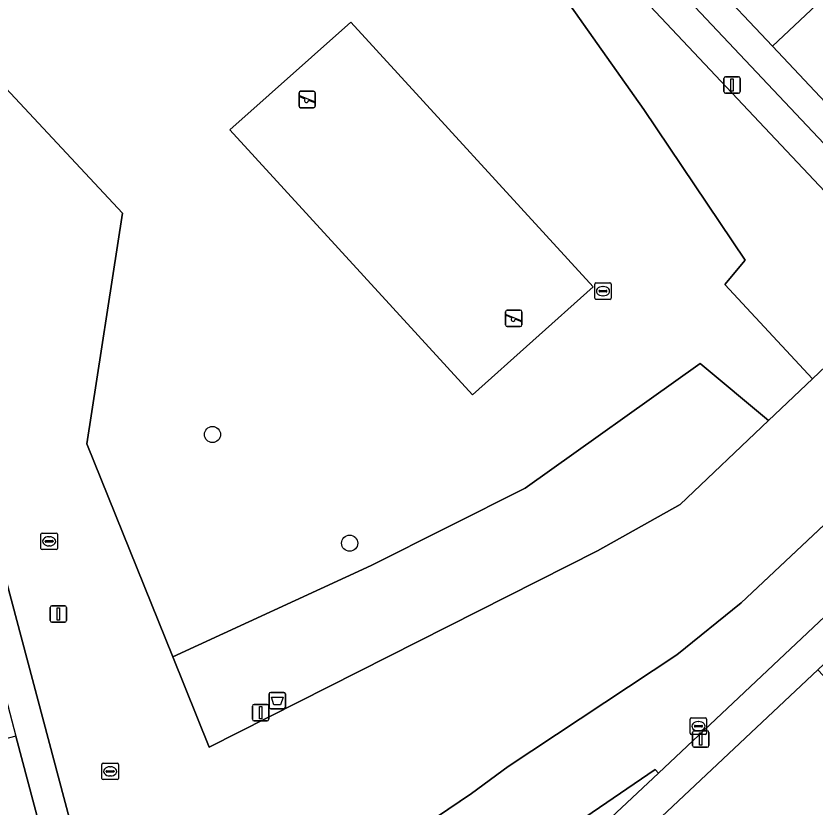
# Model space of a CAD drawing. Extents: x 162542 to 163147, y 380779 to 381521.
# Drawn here: x 162757.53 to 162806.07, y 381217.89 to 381265.99 of the extents above; entities that cross this region are included whole.
import ezdxf

# ---------------------------------------------------------------- set-up
doc = ezdxf.new("R2010")
doc.units = 0
for name, color, linetype in [('IMGEO_Afvalbak', 7, 'Continuous'), ('IMGEO_Boom', 7, 'Continuous'), ('IMGEO_Erf', 7, 'Continuous'), ('IMGEO_Groenvoorziening', 7, 'Continuous'), ('IMGEO_Hek', 7, 'Continuous'), ('IMGEO_Kolk', 7, 'Continuous'), ('IMGEO_Lichtmast', 7, 'Continuous'), ('IMGEO_Pand', 7, 'Continuous'), ('IMGEO_Rijbaan_lokaal_open', 7, 'Continuous'), ('IMGEO_Rioolput', 7, 'Continuous'), ('IMGEO_Speelvoorziening', 7, 'Continuous'), ('IMGEO_Voetpad_open', 7, 'Continuous')]:
    doc.layers.add(name, color=color, linetype=linetype)

msp = doc.modelspace()

# ---------------------------------------------------------------- linework, layer by layer
at = {"layer": 'IMGEO_Afvalbak'}
for p, q in [((162772.911, 381223.966), (162772.911, 381224.766)), ((162772.911, 381224.766), (162772.911, 381223.966)), ((162773.011, 381224.866), (162773.801, 381224.866)), ((162773.801, 381224.866), (162773.011, 381224.866)), ((162773.901, 381224.766), (162773.901, 381223.966)), ((162773.901, 381223.966), (162773.901, 381224.766)), ((162773.801, 381223.866), (162773.011, 381223.866)), ((162773.011, 381223.866), (162773.801, 381223.866))]:
    msp.add_line(p, q, dxfattribs=at)
msp.add_lwpolyline([(162773.054, 381224.58), (162773.758, 381224.58), (162773.609, 381224.11), (162773.203, 381224.11), (162773.054, 381224.58)], dxfattribs=at)
for centre, start, end in [((162773.011, 381224.766), 90, 180), ((162773.011, 381224.766), 90, 180), ((162773.801, 381224.766), 0, 90), ((162773.801, 381224.766), 360, 90), ((162773.011, 381223.966), 180, 270), ((162773.011, 381223.966), 180, 270), ((162773.801, 381223.966), 270, 0), ((162773.801, 381223.966), 270, 0)]:
    msp.add_arc(centre, 0.1, start, end, dxfattribs=at)
at = {"layer": 'IMGEO_Boom'}
for centre in [(162769.468, 381240.542), (162777.802, 381233.933)]:
    msp.add_circle(centre, 0.489, dxfattribs=at)
at = {"layer": 'IMGEO_Erf'}
for points in [[(162792.465, 381275.869), (162788.714, 381279.854), (162784.843, 381283.967), (162781.103, 381287.941), (162777.68, 381291.577), (162773.745, 381295.758), (162770.206, 381299.518), (162766.679, 381303.265), (162762.829, 381307.356), (162758.929, 381311.5), (162757.59, 381310.24), (162817.504, 381246.682), (162818.793, 381247.896), (162814.765, 381252.175), (162810.736, 381256.457), (162807.365, 381260.038), (162803.495, 381264.149), (162799.627, 381268.26), (162795.923, 381272.195)], [(162744.149, 381279.784), (162742.367, 381279.309), (162743.667, 381274.41), (162743.797, 381273.921), (162742.727, 381273.637), (162743.189, 381271.897), (162744.259, 381272.181), (162745.094, 381269.035), (162746.512, 381263.696), (162747.763, 381258.981), (162749.288, 381253.236), (162750.533, 381248.547), (162751.429, 381245.173), (162750.365, 381244.868), (162750.827, 381243.126), (162751.891, 381243.431), (162751.943, 381243.235), (162752.106, 381242.624), (162753.452, 381237.55), (162754.805, 381232.452), (162756.164, 381227.332), (162757.525, 381222.201), (162758.984, 381216.704), (162760.777, 381217.178)]]:
    msp.add_lwpolyline(points, close=True, dxfattribs=at)
at = {"layer": 'IMGEO_Groenvoorziening'}
for points in [[(162789.418, 381273.655), (162788.933, 381269.872), (162795.678, 381260.305), (162801.834, 381251.14), (162800.589, 381249.668), (162805.915, 381243.918), (162811.977, 381249.676)], [(162777.865, 381265.616), (162770.519, 381259.074), (162785.26, 381242.96), (162792.59, 381249.52)], [(162777.865, 381265.616), (162792.59, 381249.52), (162785.26, 381242.96), (162770.519, 381259.074)], [(162803.256, 381241.393), (162799.105, 381244.85), (162788.457, 381237.278), (162779.105, 381232.584), (162767.053, 381227.017), (162769.264, 381221.524), (162792.855, 381233.472), (162797.872, 381236.279)]]:
    msp.add_lwpolyline(points, close=True, dxfattribs=at)
msp.add_lwpolyline([(162752.632, 381266.164), (162764.006, 381253.998), (162761.836, 381239.979), (162767.053, 381227.017), (162779.105, 381232.584), (162788.457, 381237.278), (162799.105, 381244.85), (162803.256, 381241.393), (162805.915, 381243.918), (162800.589, 381249.668), (162801.834, 381251.14), (162795.678, 381260.305), (162788.933, 381269.872)], dxfattribs=at)
at = {"layer": 'IMGEO_Hek'}
msp.add_lwpolyline([(162758.166, 381200.425), (162772.303, 381209.99), (162785.212, 381218.724), (162787.433, 381220.358), (162797.686, 381227.138), (162801.587, 381230.307), (162862.582, 381287.674)], dxfattribs=at)
at = {"layer": 'IMGEO_Kolk'}
for p, q in [((162759.047, 381233.621), (162759.047, 381234.473)), ((162759.122, 381234.547), (162759.974, 381234.547)), ((162759.535, 381234.327), (162759.56, 381234.327)), ((162760.048, 381234.473), (162760.048, 381233.621)), ((162759.306, 381234.041), (162759.306, 381234.053)), ((162759.744, 381234.004), (162759.346, 381234.004)), ((162759.349, 381234.09), (162759.747, 381234.09)), ((162759.79, 381234.053), (162759.79, 381234.041)), ((162759.974, 381233.547), (162759.122, 381233.547)), ((162759.558, 381233.767), (162759.533, 381233.767)), ((162798.489, 381222.382), (162798.489, 381223.234)), ((162798.564, 381223.308), (162799.416, 381223.308)), ((162799.49, 381223.234), (162799.49, 381222.382)), ((162798.748, 381222.802), (162798.748, 381222.814)), ((162799.186, 381222.765), (162798.788, 381222.765)), ((162798.791, 381222.851), (162799.189, 381222.851)), ((162798.977, 381223.088), (162799.002, 381223.088)), ((162799.232, 381222.814), (162799.232, 381222.802)), ((162799.416, 381222.308), (162798.564, 381222.308)), ((162799, 381222.528), (162798.975, 381222.528)), ((162762.754, 381219.634), (162762.754, 381220.486)), ((162762.829, 381220.56), (162763.681, 381220.56)), ((162763.242, 381220.34), (162763.267, 381220.34)), ((162763.755, 381220.486), (162763.755, 381219.634)), ((162763.013, 381220.054), (162763.013, 381220.066)), ((162763.451, 381220.017), (162763.053, 381220.017)), ((162763.056, 381220.103), (162763.454, 381220.103)), ((162763.265, 381219.78), (162763.24, 381219.78)), ((162763.497, 381220.066), (162763.497, 381220.054)), ((162763.681, 381219.56), (162762.829, 381219.56))]:
    msp.add_line(p, q, dxfattribs=at)
for points in [[(162759.047, 381233.621), (162759.047, 381234.473)], [(162759.122, 381234.547), (162759.974, 381234.547)], [(162760.048, 381234.473), (162760.048, 381233.621)], [(162759.974, 381233.547), (162759.122, 381233.547)], [(162798.489, 381222.382), (162798.489, 381223.234)], [(162798.564, 381223.308), (162799.416, 381223.308)], [(162799.49, 381223.234), (162799.49, 381222.382)], [(162799.416, 381222.308), (162798.564, 381222.308)], [(162762.754, 381219.634), (162762.754, 381220.486)], [(162762.829, 381220.56), (162763.681, 381220.56)], [(162763.755, 381220.486), (162763.755, 381219.634)], [(162763.681, 381219.56), (162762.829, 381219.56)]]:
    msp.add_lwpolyline(points, dxfattribs=at)
for centre, radius, start, end in [((162759.124, 381234.471), 0.0765, 91.552, 178.448), ((162759.124, 381234.471), 0.0765, 91.552, 178.448), ((162759.972, 381234.471), 0.0765, 1.552, 88.448), ((162759.972, 381234.471), 0.0765, 1.552, 88.448), ((162759.346, 381234.05), 0.0403, 85.8775, 175.7526), ((162759.343, 381234.04), 0.0366, 178.938, 274.7102), ((162759.747, 381234.047), 0.043, 264.8664, 352.4533), ((162759.751, 381234.052), 0.0386, 1.7309, 96.639), ((162759.124, 381233.623), 0.0765, 181.552, 268.448), ((162759.124, 381233.623), 0.0765, 181.552, 268.448), ((162759.972, 381233.623), 0.0765, 271.552, 358.448), ((162759.972, 381233.623), 0.0765, 271.552, 358.448), ((162798.566, 381223.232), 0.0765, 91.552, 178.448), ((162798.566, 381223.232), 0.0765, 91.552, 178.448), ((162799.414, 381223.232), 0.0765, 1.552, 88.448), ((162799.414, 381223.232), 0.0765, 1.552, 88.448), ((162798.788, 381222.811), 0.0403, 85.8775, 175.7526), ((162798.785, 381222.801), 0.0366, 178.938, 274.7102), ((162799.189, 381222.808), 0.043, 264.8664, 352.4533), ((162799.193, 381222.813), 0.0386, 1.7309, 96.639), ((162798.566, 381222.384), 0.0765, 181.552, 268.448), ((162798.566, 381222.384), 0.0765, 181.552, 268.448), ((162799.414, 381222.384), 0.0765, 271.552, 358.448), ((162799.414, 381222.384), 0.0765, 271.552, 358.448), ((162762.831, 381220.484), 0.0765, 91.552, 178.448), ((162762.831, 381220.484), 0.0765, 91.552, 178.448), ((162763.679, 381220.484), 0.0765, 1.552, 88.448), ((162763.679, 381220.484), 0.0765, 1.552, 88.448), ((162763.053, 381220.063), 0.0403, 85.8775, 175.7526), ((162763.05, 381220.053), 0.0366, 178.938, 274.7102), ((162763.454, 381220.06), 0.043, 264.8664, 352.4533), ((162763.458, 381220.065), 0.0386, 1.7309, 96.639), ((162762.831, 381219.636), 0.0765, 181.552, 268.448), ((162762.831, 381219.636), 0.0765, 181.552, 268.448), ((162763.679, 381219.636), 0.0765, 271.552, 358.448), ((162763.679, 381219.636), 0.0765, 271.552, 358.448)]:
    msp.add_arc(centre, radius, start, end, dxfattribs=at)
for centre, major_axis, ratio, start_param, end_param in [((162759.534, 381234.047), (-0.387, 0.002), 0.722429, 4.712389, 7.853982), ((162759.559, 381234.047), (-0.39, 0.002), 0.717154, 1.570796, 4.712389), ((162798.976, 381222.808), (-0.387, 0.002), 0.722429, 4.712389, 7.853982), ((162799.001, 381222.808), (-0.39, 0.002), 0.717154, 1.570796, 4.712389), ((162763.241, 381220.06), (-0.387, 0.002), 0.722429, 4.712389, 7.853982), ((162763.266, 381220.06), (-0.39, 0.002), 0.717154, 1.570796, 4.712389)]:
    msp.add_ellipse(centre, major_axis=major_axis, ratio=ratio, start_param=start_param, end_param=end_param, dxfattribs=at)
at = {"layer": 'IMGEO_Lichtmast'}
for p, q in [((162800.541, 381261.394), (162800.541, 381262.194)), ((162800.541, 381262.194), (162800.541, 381261.394)), ((162800.641, 381262.294), (162801.431, 381262.294)), ((162801.431, 381262.294), (162800.641, 381262.294)), ((162801.531, 381262.194), (162801.531, 381261.394)), ((162801.531, 381261.394), (162801.531, 381262.194)), ((162801.431, 381261.294), (162800.641, 381261.294)), ((162800.641, 381261.294), (162801.431, 381261.294)), ((162759.609, 381229.226), (162759.609, 381230.026)), ((162759.609, 381230.026), (162759.609, 381229.226)), ((162759.709, 381230.126), (162760.499, 381230.126)), ((162760.499, 381230.126), (162759.709, 381230.126)), ((162760.599, 381230.026), (162760.599, 381229.226)), ((162760.599, 381229.226), (162760.599, 381230.026)), ((162760.499, 381229.126), (162759.709, 381229.126)), ((162759.709, 381229.126), (162760.499, 381229.126)), ((162771.998, 381224.13), (162772.788, 381224.13)), ((162772.788, 381224.13), (162771.998, 381224.13)), ((162771.898, 381223.23), (162771.898, 381224.03)), ((162771.898, 381224.03), (162771.898, 381223.23)), ((162772.888, 381224.03), (162772.888, 381223.23)), ((162772.888, 381223.23), (162772.888, 381224.03)), ((162772.788, 381223.13), (162771.998, 381223.13)), ((162771.998, 381223.13), (162772.788, 381223.13)), ((162798.635, 381221.633), (162798.635, 381222.433)), ((162798.635, 381222.433), (162798.635, 381221.633)), ((162798.735, 381222.533), (162799.525, 381222.533)), ((162799.525, 381222.533), (162798.735, 381222.533)), ((162799.625, 381222.433), (162799.625, 381221.633)), ((162799.625, 381221.633), (162799.625, 381222.433)), ((162799.525, 381221.533), (162798.735, 381221.533)), ((162798.735, 381221.533), (162799.525, 381221.533))]:
    msp.add_line(p, q, dxfattribs=at)
for points in [[(162800.961, 381262.169), (162801.111, 381262.169), (162801.111, 381261.419), (162800.961, 381261.419), (162800.961, 381262.169)], [(162760.029, 381230.001), (162760.179, 381230.001), (162760.179, 381229.251), (162760.029, 381229.251), (162760.029, 381230.001)], [(162772.318, 381224.005), (162772.468, 381224.005), (162772.468, 381223.255), (162772.318, 381223.255), (162772.318, 381224.005)], [(162799.055, 381222.408), (162799.205, 381222.408), (162799.205, 381221.658), (162799.055, 381221.658), (162799.055, 381222.408)]]:
    msp.add_lwpolyline(points, dxfattribs=at)
for centre, start, end in [((162800.641, 381262.194), 90, 180), ((162800.641, 381262.194), 90, 180), ((162801.431, 381262.194), 0, 90), ((162801.431, 381262.194), 360, 90), ((162800.641, 381261.394), 180, 270), ((162800.641, 381261.394), 180, 270), ((162801.431, 381261.394), 270, 0), ((162801.431, 381261.394), 270, 0), ((162759.709, 381230.026), 90, 180), ((162759.709, 381230.026), 90, 180), ((162760.499, 381230.026), 0, 90), ((162760.499, 381230.026), 360, 90), ((162759.709, 381229.226), 180, 270), ((162759.709, 381229.226), 180, 270), ((162760.499, 381229.226), 270, 0), ((162760.499, 381229.226), 270, 0), ((162771.998, 381224.03), 90, 180), ((162771.998, 381224.03), 90, 180), ((162772.788, 381224.03), 0, 90), ((162772.788, 381224.03), 360, 90), ((162771.998, 381223.23), 180, 270), ((162771.998, 381223.23), 180, 270), ((162772.788, 381223.23), 270, 0), ((162772.788, 381223.23), 270, 0), ((162798.735, 381222.433), 90, 180), ((162798.735, 381222.433), 90, 180), ((162799.525, 381222.433), 0, 90), ((162799.525, 381222.433), 360, 90), ((162798.735, 381221.633), 180, 270), ((162798.735, 381221.633), 180, 270), ((162799.525, 381221.633), 270, 0), ((162799.525, 381221.633), 270, 0)]:
    msp.add_arc(centre, 0.1, start, end, dxfattribs=at)
at = {"layer": 'IMGEO_Pand'}
for points in [[(162813.501, 381273.569), (162809.631, 381277.679), (162808.759, 381276.858), (162799.627, 381268.26), (162803.495, 381264.149)], [(162814.752, 381266.994), (162817.37, 381269.459), (162813.501, 381273.569), (162803.495, 381264.149), (162807.365, 381260.038)], [(162813.785, 381218.224), (162812.798, 381219.271), (162806.242, 381226.227), (162793.366, 381214.11), (162795.692, 381196.614), (162797.681, 381196.886), (162806.61, 381198.095), (162805.675, 381204.999), (162811.719, 381205.817), (162812.612, 381208.879), (162817.9, 381213.859)], [(162757.525, 381222.201), (162747.704, 381219.602), (162744.216, 381218.679), (162745.669, 381213.183), (162749.165, 381214.108), (162758.984, 381216.704)]]:
    msp.add_lwpolyline(points, close=True, dxfattribs=at)
at = {"layer": 'IMGEO_Rijbaan_lokaal_open'}
msp.add_lwpolyline([(162787.491, 381214.105), (162787.93, 381211.844), (162789.543, 381213.359), (162796.565, 381219.956), (162796.372, 381220.172), (162788.325, 381214.675)], close=True, dxfattribs=at)
at = {"layer": 'IMGEO_Rioolput'}
for p, q in [((162792.691, 381248.834), (162792.691, 381249.686)), ((162792.766, 381249.76), (162793.618, 381249.76)), ((162792.993, 381249.303), (162793.391, 381249.303)), ((162793.179, 381249.54), (162793.204, 381249.54)), ((162793.692, 381249.686), (162793.692, 381248.834)), ((162792.95, 381249.254), (162792.95, 381249.266)), ((162793.388, 381249.217), (162792.99, 381249.217)), ((162793.202, 381248.98), (162793.177, 381248.98)), ((162793.434, 381249.266), (162793.434, 381249.254)), ((162793.618, 381248.76), (162792.766, 381248.76))]:
    msp.add_line(p, q, dxfattribs=at)
for points in [[(162792.691, 381248.834), (162792.691, 381249.686)], [(162792.766, 381249.76), (162793.618, 381249.76)], [(162793.692, 381249.686), (162793.692, 381248.834)], [(162793.618, 381248.76), (162792.766, 381248.76)]]:
    msp.add_lwpolyline(points, dxfattribs=at)
for centre, radius, start, end in [((162792.768, 381249.684), 0.0765, 91.552, 178.448), ((162792.768, 381249.684), 0.0765, 91.552, 178.448), ((162792.99, 381249.263), 0.0403, 85.8775, 175.7526), ((162793.395, 381249.265), 0.0386, 1.7309, 96.639), ((162793.616, 381249.684), 0.0765, 1.552, 88.448), ((162793.616, 381249.684), 0.0765, 1.552, 88.448), ((162792.768, 381248.836), 0.0765, 181.552, 268.448), ((162792.768, 381248.836), 0.0765, 181.552, 268.448), ((162792.987, 381249.253), 0.0366, 178.938, 274.7102), ((162793.391, 381249.26), 0.043, 264.8664, 352.4533), ((162793.616, 381248.836), 0.0765, 271.552, 358.448), ((162793.616, 381248.836), 0.0765, 271.552, 358.448)]:
    msp.add_arc(centre, radius, start, end, dxfattribs=at)
for centre, major_axis, ratio, start_param, end_param in [((162793.178, 381249.26), (-0.387, 0.002), 0.722429, 4.712389, 7.853982), ((162793.203, 381249.26), (-0.39, 0.002), 0.717154, 1.570796, 4.712389)]:
    msp.add_ellipse(centre, major_axis=major_axis, ratio=ratio, start_param=start_param, end_param=end_param, dxfattribs=at)
at = {"layer": 'IMGEO_Speelvoorziening'}
for p, q in [((162774.725, 381260.51), (162774.725, 381261.31)), ((162774.725, 381261.31), (162774.725, 381260.51)), ((162775.108, 381260.938), (162774.769, 381261.075)), ((162774.794, 381261.135), (162775.67, 381260.782)), ((162774.825, 381261.41), (162775.615, 381261.41)), ((162775.615, 381261.41), (162774.825, 381261.41)), ((162775.715, 381261.31), (162775.715, 381260.51)), ((162775.715, 381260.51), (162775.715, 381261.31)), ((162775.646, 381260.722), (162775.306, 381260.859)), ((162775.615, 381260.41), (162774.825, 381260.41)), ((162774.825, 381260.41), (162775.615, 381260.41)), ((162787.278, 381247.203), (162787.278, 381248.003)), ((162787.278, 381248.003), (162787.278, 381247.203)), ((162787.378, 381248.103), (162788.168, 381248.103)), ((162788.168, 381248.103), (162787.378, 381248.103)), ((162788.268, 381248.003), (162788.268, 381247.203)), ((162788.268, 381247.203), (162788.268, 381248.003)), ((162787.661, 381247.631), (162787.322, 381247.768)), ((162787.347, 381247.828), (162788.223, 381247.475)), ((162788.199, 381247.415), (162787.859, 381247.552)), ((162788.168, 381247.103), (162787.378, 381247.103)), ((162787.378, 381247.103), (162788.168, 381247.103))]:
    msp.add_line(p, q, dxfattribs=at)
for centre, radius, start, end in [((162774.825, 381261.31), 0.1, 90, 180), ((162774.825, 381261.31), 0.1, 90, 180), ((162774.782, 381261.105), 0.0327, 68.078, 248.078), ((162775.615, 381261.31), 0.1, 0, 90), ((162775.615, 381261.31), 0.1, 360, 90), ((162774.825, 381260.51), 0.1, 180, 270), ((162774.825, 381260.51), 0.1, 180, 270), ((162775.187, 381260.848), 0.12, 130.9928, 5.1632), ((162775.615, 381260.51), 0.1, 270, 0), ((162775.615, 381260.51), 0.1, 270, 0), ((162775.658, 381260.752), 0.0327, 248.078, 68.078), ((162787.378, 381248.003), 0.1, 90, 180), ((162787.378, 381248.003), 0.1, 90, 180), ((162788.168, 381248.003), 0.1, 0, 90), ((162788.168, 381248.003), 0.1, 360, 90), ((162787.335, 381247.798), 0.0327, 68.078, 248.078), ((162787.74, 381247.541), 0.12, 130.9928, 5.1632), ((162788.211, 381247.445), 0.0327, 248.078, 68.078), ((162787.378, 381247.203), 0.1, 180, 270), ((162787.378, 381247.203), 0.1, 180, 270), ((162788.168, 381247.203), 0.1, 270, 0), ((162788.168, 381247.203), 0.1, 270, 0)]:
    msp.add_arc(centre, radius, start, end, dxfattribs=at)
at = {"layer": 'IMGEO_Voetpad_open'}
for points in [[(162743.002, 381202.706), (162763.302, 381208.084), (162773.466, 381210.777), (162785.212, 381218.724), (162787.433, 381220.358), (162797.686, 381227.138), (162801.587, 381230.307), (162839.922, 381266.362), (162839.214, 381267.113), (162829.602, 381258.072), (162828.807, 381257.324), (162818.793, 381247.896), (162817.504, 381246.682), (162757.59, 381310.24), (162739.401, 381293.119)], [(162744.149, 381279.784), (162760.777, 381217.178), (162758.984, 381216.704), (162749.165, 381214.108)]]:
    msp.add_lwpolyline(points, dxfattribs=at)
for points in [[(162748.553, 381288.954), (162748.358, 381290.046), (162754.618, 381299.944), (162758.656, 381306.304), (162767.792, 381296.612), (162771.839, 381292.318), (162782.461, 381281.05), (162784.723, 381278.645), (162789.418, 381273.655), (162811.977, 381249.676), (162805.915, 381243.918), (162803.256, 381241.393), (162797.872, 381236.279), (162792.855, 381233.472), (162769.264, 381221.524), (162767.053, 381227.017), (162761.836, 381239.979), (162764.006, 381253.998), (162752.632, 381266.164)], [(162864.115, 381283.64), (162872.439, 381291.347), (162871.434, 381295.246), (162870.795, 381295.515), (162862.582, 381287.674), (162840.913, 381267.294), (162839.922, 381266.362), (162801.587, 381230.307), (162797.686, 381227.138), (162787.433, 381220.358), (162785.212, 381218.724), (162773.466, 381210.777), (162763.302, 381208.084), (162764.861, 381202.201), (162744.562, 381196.817), (162739.9, 381195.582), (162741.119, 381190.891), (162766.134, 381197.592), (162774.367, 381199.798), (162775.779, 381206.104), (162787.491, 381214.105), (162788.325, 381214.675), (162796.372, 381220.172), (162796.565, 381219.956)], [(162793.366, 381214.11), (162806.242, 381226.227), (162865.48, 381282.064), (162864.115, 381283.64), (162796.565, 381219.956), (162789.543, 381213.359), (162787.93, 381211.844), (162790.925, 381193.35), (162794.573, 381190.317), (162797.862, 381166.058), (162798.586, 381160.713), (162800.23, 381148.588), (162800.448, 381146.979), (162802.412, 381147.484), (162795.692, 381196.614)]]:
    msp.add_lwpolyline(points, close=True, dxfattribs=at)

doc.saveas('drawing.dxf')
